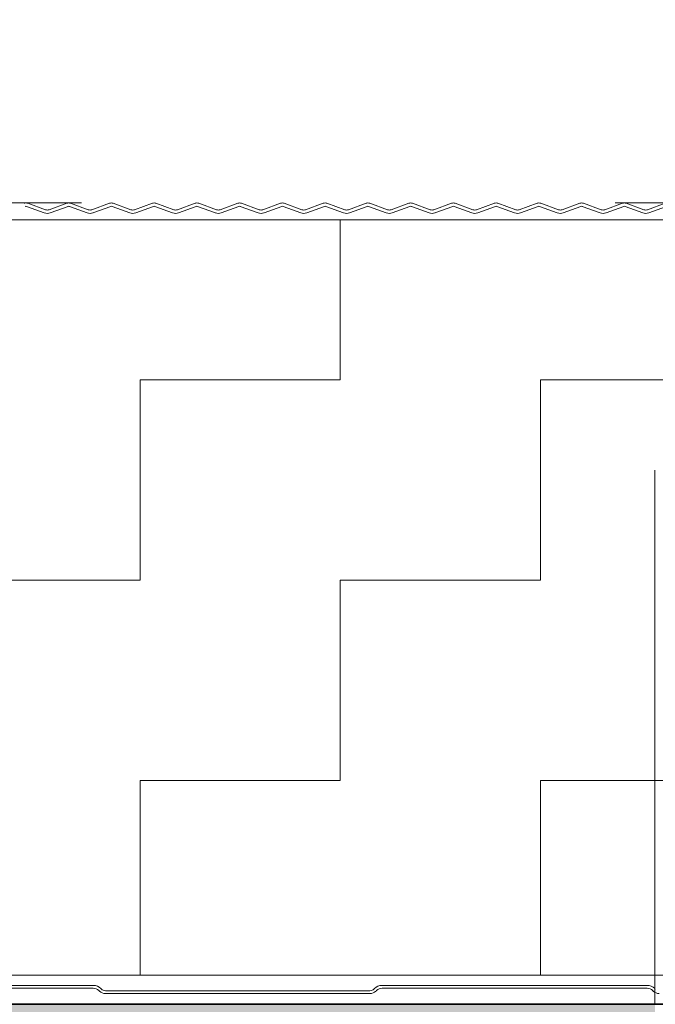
# Model space of a CAD drawing. Header units: metres. Extents: x 1314 to 1415, y -87 to -52.
# Tile 509 of 656: x 1401.577 to 1401.697, y -70.954 to -70.77. Entities that reach past the tile are written whole.
import ezdxf

# ---------------------------------------------------------------- set-up
doc = ezdxf.new("R2010")
doc.units = ezdxf.units.M
doc.header["$PDMODE"] = 65
for name, pattern in [('AUSGEZOGEN', [0]), ('PUNKT2_S9', [0.0015, 0, -0.0015]), ('STRICHPUNKT2_S5', [0.5, 0.35, -0.05, 0.05, -0.05])]:
    doc.linetypes.add(name, pattern=pattern)
doc.layers.add('XR$9$_42143', color=7, linetype='Continuous')
doc.layers.add('XR$9$_42154', color=7, linetype='Continuous')
for name, color, linetype, lineweight in [('XR$9$Achsen', 4, 'AUSGEZOGEN', 13), ('XR$9$Maßlinie 1_50', 7, 'AUSGEZOGEN', 25), ('XR$9$Muster', 4, 'AUSGEZOGEN', 13), ('XR$9$Möblierung', 4, 'AUSGEZOGEN', 13), ('XR$9$Wand Mauerwerk nt', 7, 'AUSGEZOGEN', 25), ('XR$9$Wand Mauerwerk tr_1', 42, 'AUSGEZOGEN', 18)]:
    doc.layers.add(name, color=color, linetype=linetype, lineweight=lineweight)
doc.styles.add('ARIAL', font='arial.ttf')
doc.dimstyles.new('DIMSTYLE_28', dxfattribs={"dimtxt": 0.04, "dimasz": 0.03, "dimexe": 0, "dimexo": 1e-06, "dimgap": 0.02, "dimtad": 2, "dimdec": 1, "dimlfac": 100, "dimrnd": 0.5, "dimzin": 4, "dimdsep": 46, "dimtxsty": 'ARIAL', "dimblk1": 'ALL_ML_KREIS', "dimblk2": 'ALL_ML_KREIS', "dimsah": 1, "dimcen": 0, "dimse1": 1, "dimse2": 1, "dimclrd": 7, "dimclre": 7, "dimclrt": 7, "dimadec": 0, "dimazin": 0, "dimtfac": 1, "dimtdec": 0, "dimtix": 1, "dimtmove": 2, "dimatfit": 3, "dimfxl": 0, "dimtzin": 0, "dimlwd": 0, "dimlwe": 25, "dimarcsym": 0})
doc.dimstyles.new('DIMSTYLE_29', dxfattribs={"dimtxt": 0.04, "dimasz": 0.03, "dimexe": 0, "dimexo": 1e-06, "dimgap": 0.02, "dimtad": 2, "dimdec": 1, "dimlfac": 100, "dimrnd": 0.5, "dimzin": 4, "dimdsep": 46, "dimtxsty": 'ARIAL', "dimblk1": 'ALL_ML_KREIS', "dimblk2": 'ALL_ML_KREIS', "dimsah": 1, "dimcen": 0, "dimse1": 1, "dimse2": 1, "dimclrd": 7, "dimclre": 7, "dimclrt": 7, "dimadec": 0, "dimazin": 0, "dimtfac": 1, "dimtdec": 0, "dimtix": 1, "dimtmove": 2, "dimatfit": 3, "dimfxl": 0, "dimtvp": 1.2, "dimtzin": 0, "dimlwd": 0, "dimlwe": 25, "dimarcsym": 0})
doc.dimstyles.new('DIMSTYLE_61', dxfattribs={"dimtxt": 0.04, "dimasz": 0.03, "dimexe": 0, "dimexo": 1e-06, "dimgap": 0.02, "dimtad": 2, "dimdec": 3, "dimrnd": 0.005, "dimzin": 4, "dimdsep": 46, "dimtxsty": 'ARIAL', "dimblk1": 'ALL_ML_KREIS', "dimblk2": 'ALL_ML_KREIS', "dimsah": 1, "dimcen": 0, "dimse1": 1, "dimse2": 1, "dimclrd": 7, "dimclre": 7, "dimclrt": 7, "dimadec": 0, "dimazin": 0, "dimtfac": 1, "dimtdec": 0, "dimtix": 1, "dimtmove": 2, "dimatfit": 3, "dimfxl": 0, "dimtzin": 0, "dimlwd": 0, "dimlwe": 25, "dimarcsym": 0})

# ---------------------------------------------------------------- blocks, each defined once
blk = doc.blocks.new('ALL_ML_KREIS')
at = {"color": 0, "linetype": 'ByBlock', "lineweight": -2}
for p, q in [((0, -0.5), (0, 0.5)), ((-1, 0), (0.5, 0))]:
    blk.add_line(p, q, dxfattribs=at)
blk.add_circle((0, 0), 0.15, dxfattribs=at)
blk = doc.blocks.new('*D639')
at = {"layer": 'DEFPOINTS', "color": 7, "linetype": 'AUSGEZOGEN', "lineweight": 25, "transparency": 33554687}
for p in [(1400.59747, -70.45012), (1400.59747, -70.82742), (1401.82146, -70.86224)]:
    blk.add_point(p, dxfattribs=at)
at = {"layer": 'XR$9$Maßlinie 1_50', "color": 7, "linetype": 'AUSGEZOGEN', "lineweight": -2, "transparency": 33554687}
blk.add_line((1400.59747, -70.45012), (1401.82146, -70.45012), dxfattribs=at)
at = {"layer": 'XR$9$Maßlinie 1_50', "color": 7, "linetype": 'AUSGEZOGEN', "lineweight": 25, "transparency": 33554687, "xscale": 0.03, "yscale": 0.03, "zscale": 0.03, "rotation": 180}
blk.add_blockref('ALL_ML_KREIS', (1400.59747, -70.45012), dxfattribs=at)
at = {"layer": 'XR$9$Maßlinie 1_50', "color": 7, "linetype": 'AUSGEZOGEN', "lineweight": 25, "transparency": 33554687, "xscale": 0.03, "yscale": 0.03, "zscale": 0.03}
blk.add_blockref('ALL_ML_KREIS', (1401.82146, -70.45012), dxfattribs=at)
at = {"layer": 'XR$9$Maßlinie 1_50', "color": 7, "linetype": 'AUSGEZOGEN', "lineweight": 25, "transparency": 33554687, "insert": (1401.21643, -70.42012), "char_height": 0.04, "width": 0.2, "attachment_point": 5, "style": 'ARIAL'}
blk.add_mtext('\\A1;{\\A1;{1.22\\H0.026400;\\S5^ ;}}', dxfattribs=at)
blk = doc.blocks.new('*D649')
at = {"layer": 'DEFPOINTS', "color": 7, "linetype": 'AUSGEZOGEN', "lineweight": 25, "transparency": 33554687}
for p in [(1400.75747, -70.6877), (1400.75747, -70.80752), (1401.69646, -70.95437)]:
    blk.add_point(p, dxfattribs=at)
at = {"layer": 'XR$9$Maßlinie 1_50', "color": 7, "linetype": 'AUSGEZOGEN', "lineweight": -2, "transparency": 33554687}
blk.add_line((1400.75747, -70.6877), (1401.69646, -70.6877), dxfattribs=at)
at = {"layer": 'XR$9$Maßlinie 1_50', "color": 7, "linetype": 'AUSGEZOGEN', "lineweight": 25, "transparency": 33554687, "xscale": 0.03, "yscale": 0.03, "zscale": 0.03, "rotation": 180}
blk.add_blockref('ALL_ML_KREIS', (1400.75747, -70.6877), dxfattribs=at)
at = {"layer": 'XR$9$Maßlinie 1_50', "color": 7, "linetype": 'AUSGEZOGEN', "lineweight": 25, "transparency": 33554687, "xscale": 0.03, "yscale": 0.03, "zscale": 0.03}
blk.add_blockref('ALL_ML_KREIS', (1401.69646, -70.6877), dxfattribs=at)
at = {"layer": 'XR$9$Maßlinie 1_50', "color": 7, "linetype": 'AUSGEZOGEN', "lineweight": 25, "transparency": 33554687, "insert": (1401.22524, -70.65701), "char_height": 0.04, "width": 0.16, "attachment_point": 5, "style": 'ARIAL'}
blk.add_mtext('\\A1;{\\A1;{94\\H0.026400;\\S^ ;}}', dxfattribs=at)
blk = doc.blocks.new('*D650')
at = {"layer": 'DEFPOINTS', "color": 7, "linetype": 'AUSGEZOGEN', "lineweight": 25, "transparency": 33554687}
for p in [(1401.69646, -70.6877), (1401.76895, -70.93273), (1401.69646, -70.95437)]:
    blk.add_point(p, dxfattribs=at)
at = {"layer": 'XR$9$Maßlinie 1_50', "color": 7, "linetype": 'AUSGEZOGEN', "lineweight": -2, "transparency": 33554687}
blk.add_line((1401.69646, -70.6877), (1401.76895, -70.6877), dxfattribs=at)
at = {"layer": 'XR$9$Maßlinie 1_50', "color": 7, "linetype": 'AUSGEZOGEN', "lineweight": 25, "transparency": 33554687, "xscale": 0.03, "yscale": 0.03, "zscale": 0.03, "rotation": 180}
blk.add_blockref('ALL_ML_KREIS', (1401.69646, -70.6877), dxfattribs=at)
at = {"layer": 'XR$9$Maßlinie 1_50', "color": 7, "linetype": 'AUSGEZOGEN', "lineweight": 25, "transparency": 33554687, "xscale": 0.03, "yscale": 0.03, "zscale": 0.03}
blk.add_blockref('ALL_ML_KREIS', (1401.76895, -70.6877), dxfattribs=at)
at = {"layer": 'XR$9$Maßlinie 1_50', "color": 7, "linetype": 'AUSGEZOGEN', "lineweight": 25, "transparency": 33554687, "insert": (1401.73243, -70.6577), "char_height": 0.04, "width": 0.12, "attachment_point": 5, "style": 'ARIAL'}
blk.add_mtext('\\A1;{\\A1;{7\\H0.026400;\\S^ ;}}', dxfattribs=at)

msp = doc.modelspace()

# ---------------------------------------------------------------- hatches: boundary and pattern name
at = {"layer": 'XR$9$Muster', "linetype": 'AUSGEZOGEN', "lineweight": 13, "transparency": 33554687}
h = msp.add_hatch(dxfattribs=at)
h.set_pattern_fill('MUSTER', color=4, scale=0.0375, angle=90, style=0, pattern_type=2)
h.set_pattern_definition([(90, (-0.075, 0.075), (-0.0375, 0.0375), [0.0375, -0.0375]), (180, (-0.075, 0.075), (-0.0375, -0.0375), [0.0375, -0.0375])])
h.paths.add_polyline_path([(1401.76895, -70.80752), (1400.75747, -70.80752), (1400.75747, -70.94893), (1401.76895, -70.94893)], flags=0)
at = {"layer": 'XR$9$Möblierung', "linetype": 'AUSGEZOGEN', "lineweight": 13, "transparency": 33554687}
msp.add_hatch(color=8, dxfattribs=at).paths.add_polyline_path([(1401.62233, -71.04994), (1401.62256, -71.05008), (1401.62256, -71.05036), (1401.67476, -71.05036), (1401.67476, -71.04912), (1401.67594, -71.0482), (1401.67697, -71.04712), (1401.67783, -71.04589), (1401.67896, -71.04362), (1401.67896, -71.03937), (1401.67915, -71.03813), (1401.67972, -71.03702), (1401.6806, -71.03613), (1401.68172, -71.03556), (1401.68296, -71.03537), (1401.69246, -71.03537), (1401.69369, -71.03556), (1401.69481, -71.03613), (1401.69569, -71.03702), (1401.69626, -71.03813), (1401.69646, -71.03937), (1401.69646, -70.95437), (1401.23696, -70.95437), (1401.23096, -70.95437), (1401.21296, -70.95437), (1401.20696, -70.95437), (1400.74747, -70.95437), (1400.74747, -71.08437), (1400.74766, -71.08313), (1400.74823, -71.08202), (1400.74912, -71.08113), (1400.75023, -71.08056), (1400.75147, -71.08037), (1400.76097, -71.08037), (1400.7622, -71.08056), (1400.76332, -71.08113), (1400.7642, -71.08202), (1400.76477, -71.08313), (1400.76497, -71.08437), (1400.76497, -71.08862), (1400.76609, -71.09089), (1400.76695, -71.09212), (1400.76798, -71.0932), (1400.76917, -71.09412), (1400.76917, -71.09537), (1400.82137, -71.09537), (1400.82137, -71.09508), (1400.82159, -71.09494), (1400.82347, -71.09137), (1400.82347, -71.09064), (1400.82537, -71.09064), (1400.82537, -71.1081), (1400.82347, -71.1081), (1400.82347, -71.10737), (1400.82159, -71.1038), (1400.82137, -71.10366), (1400.82137, -71.10337), (1400.76917, -71.10337), (1400.76917, -71.10462), (1400.76798, -71.10554), (1400.76695, -71.10662), (1400.76609, -71.10785), (1400.76497, -71.11012), (1400.76497, -71.11437), (1400.76477, -71.11561), (1400.7642, -71.11672), (1400.76332, -71.11761), (1400.7622, -71.11817), (1400.76097, -71.11837), (1400.75147, -71.11837), (1400.75023, -71.11817), (1400.74912, -71.11761), (1400.74823, -71.11672), (1400.74766, -71.11561), (1400.74747, -71.11437), (1400.74747, -71.19437), (1400.74766, -71.19313), (1400.74823, -71.19202), (1400.74912, -71.19113), (1400.75023, -71.19056), (1400.75147, -71.19037), (1400.76097, -71.19037), (1400.7622, -71.19056), (1400.76332, -71.19113), (1400.7642, -71.19202), (1400.76477, -71.19313), (1400.76497, -71.19437), (1400.76497, -71.19862), (1400.76609, -71.20089), (1400.76695, -71.20212), (1400.76798, -71.2032), (1400.76917, -71.20412), (1400.76917, -71.20537), (1400.82137, -71.20537), (1400.82137, -71.20508), (1400.82159, -71.20494), (1400.82347, -71.20137), (1400.82347, -71.20064), (1400.82537, -71.20064), (1400.82537, -71.2181), (1400.82347, -71.2181), (1400.82347, -71.21737), (1400.82159, -71.2138), (1400.82137, -71.21366), (1400.82137, -71.21337), (1400.76917, -71.21337), (1400.76917, -71.21462), (1400.76798, -71.21554), (1400.76695, -71.21662), (1400.76609, -71.21785), (1400.76497, -71.22012), (1400.76497, -71.22437), (1400.76477, -71.22561), (1400.7642, -71.22672), (1400.76332, -71.22761), (1400.7622, -71.22817), (1400.76097, -71.22837), (1400.75147, -71.22837), (1400.75023, -71.22817), (1400.74912, -71.22761), (1400.74823, -71.22672), (1400.74766, -71.22561), (1400.74747, -71.22437), (1400.74747, -71.35437), (1401.69646, -71.35437), (1401.69646, -71.28937), (1401.69626, -71.29061), (1401.69569, -71.29172), (1401.69481, -71.29261), (1401.69369, -71.29317), (1401.69246, -71.29337), (1401.68296, -71.29337), (1401.68172, -71.29317), (1401.6806, -71.29261), (1401.67972, -71.29172), (1401.67915, -71.29061), (1401.67896, -71.28937), (1401.67896, -71.28512), (1401.67783, -71.28285), (1401.67697, -71.28162), (1401.67594, -71.28054), (1401.67476, -71.27962), (1401.67476, -71.27837), (1401.62256, -71.27837), (1401.62256, -71.27866), (1401.62233, -71.2788), (1401.62046, -71.28237), (1401.62046, -71.2831), (1401.61856, -71.2831), (1401.61856, -71.26564), (1401.62046, -71.26564), (1401.62046, -71.26637), (1401.62233, -71.26994), (1401.62256, -71.27008), (1401.62256, -71.27037), (1401.67476, -71.27037), (1401.67476, -71.26912), (1401.67594, -71.2682), (1401.67697, -71.26712), (1401.67783, -71.26589), (1401.67896, -71.26362), (1401.67896, -71.25937), (1401.67915, -71.25813), (1401.67972, -71.25702), (1401.6806, -71.25613), (1401.68172, -71.25556), (1401.68296, -71.25537), (1401.69246, -71.25537), (1401.69369, -71.25556), (1401.69481, -71.25613), (1401.69569, -71.25702), (1401.69626, -71.25813), (1401.69646, -71.25937), (1401.69646, -71.06937), (1401.69626, -71.07061), (1401.69569, -71.07172), (1401.69481, -71.07261), (1401.69369, -71.07317), (1401.69246, -71.07337), (1401.68296, -71.07337), (1401.68172, -71.07317), (1401.6806, -71.07261), (1401.67972, -71.07172), (1401.67915, -71.07061), (1401.67896, -71.06937), (1401.67896, -71.06512), (1401.67783, -71.06285), (1401.67697, -71.06162), (1401.67594, -71.06054), (1401.67476, -71.05962), (1401.67476, -71.05837), (1401.62256, -71.05837), (1401.62256, -71.05866), (1401.62233, -71.0588), (1401.62046, -71.06237), (1401.62046, -71.0631), (1401.61856, -71.0631), (1401.61856, -71.04564), (1401.62046, -71.04564), (1401.62046, -71.04637)])

# ---------------------------------------------------------------- linework, layer by layer
at = {"layer": 'XR$9$_42143', "color": 30, "linetype": 'AUSGEZOGEN', "lineweight": 13, "transparency": 33554687}
for p, q in [((1401.57876, -70.80502), (1401.58208, -70.80623)), ((1401.5823, -70.80564), (1401.57897, -70.80443)), ((1401.5863, -70.80443), (1401.58298, -70.80564)), ((1401.58319, -70.80623), (1401.58652, -70.80502)), ((1401.58677, -70.80502), (1401.59009, -70.80623)), ((1401.5903, -70.80564), (1401.58698, -70.80443)), ((1401.59431, -70.80443), (1401.59099, -70.80564)), ((1401.5912, -70.80623), (1401.59452, -70.80502)), ((1401.59478, -70.80502), (1401.5981, -70.80623)), ((1401.59831, -70.80564), (1401.59499, -70.80443)), ((1401.60232, -70.80443), (1401.599, -70.80564)), ((1401.59921, -70.80623), (1401.60253, -70.80502)), ((1401.60279, -70.80502), (1401.60611, -70.80623)), ((1401.60632, -70.80564), (1401.603, -70.80443)), ((1401.61033, -70.80443), (1401.60701, -70.80564)), ((1401.60722, -70.80623), (1401.61054, -70.80502)), ((1401.61079, -70.80502), (1401.61412, -70.80623)), ((1401.61433, -70.80564), (1401.61101, -70.80443)), ((1401.61833, -70.80443), (1401.61501, -70.80564)), ((1401.61523, -70.80623), (1401.61855, -70.80502)), ((1401.6188, -70.80502), (1401.62212, -70.80623)), ((1401.62234, -70.80564), (1401.61902, -70.80443)), ((1401.62634, -70.80443), (1401.62302, -70.80564)), ((1401.62324, -70.80623), (1401.62656, -70.80502)), ((1401.62681, -70.80502), (1401.63013, -70.80623)), ((1401.63035, -70.80564), (1401.62703, -70.80443)), ((1401.63435, -70.80443), (1401.63103, -70.80564)), ((1401.63125, -70.80623), (1401.63457, -70.80502)), ((1401.63482, -70.80502), (1401.63814, -70.80623)), ((1401.63836, -70.80564), (1401.63504, -70.80443)), ((1401.64236, -70.80443), (1401.63904, -70.80564)), ((1401.63925, -70.80623), (1401.64258, -70.80502)), ((1401.64283, -70.80502), (1401.64615, -70.80623)), ((1401.64636, -70.80564), (1401.64304, -70.80443)), ((1401.65037, -70.80443), (1401.64705, -70.80564)), ((1401.64726, -70.80623), (1401.65058, -70.80502)), ((1401.65084, -70.80502), (1401.65416, -70.80623)), ((1401.65437, -70.80564), (1401.65105, -70.80443)), ((1401.65838, -70.80443), (1401.65506, -70.80564)), ((1401.65527, -70.80623), (1401.65859, -70.80502)), ((1401.65885, -70.80502), (1401.66217, -70.80623)), ((1401.66238, -70.80564), (1401.65906, -70.80443)), ((1401.66639, -70.80443), (1401.66307, -70.80564)), ((1401.66328, -70.80623), (1401.6666, -70.80502)), ((1401.66685, -70.80502), (1401.67018, -70.80623)), ((1401.67039, -70.80564), (1401.66707, -70.80443)), ((1401.6744, -70.80443), (1401.67107, -70.80564)), ((1401.67129, -70.80623), (1401.67461, -70.80502)), ((1401.67486, -70.80502), (1401.67818, -70.80623)), ((1401.6784, -70.80564), (1401.67508, -70.80443)), ((1401.6824, -70.80443), (1401.67908, -70.80564)), ((1401.6793, -70.80623), (1401.68262, -70.80502)), ((1401.68287, -70.80502), (1401.68619, -70.80623)), ((1401.68641, -70.80564), (1401.68309, -70.80443)), ((1401.69041, -70.80443), (1401.68709, -70.80564)), ((1401.68731, -70.80623), (1401.69063, -70.80502)), ((1401.69088, -70.80502), (1401.6942, -70.80623)), ((1401.69442, -70.80564), (1401.6911, -70.80443)), ((1401.69842, -70.80443), (1401.6951, -70.80564)), ((1401.69532, -70.80623), (1401.69864, -70.80502)), ((1401.59126, -70.95082), (1401.54158, -70.95082)), ((1401.69503, -70.95082), (1401.64535, -70.95082)), ((1401.54158, -70.95137), (1401.59126, -70.95137)), ((1401.59229, -70.95179), (1401.5924, -70.9519)), ((1401.59279, -70.95151), (1401.59268, -70.9514)), ((1401.64308, -70.95182), (1401.59353, -70.95182)), ((1401.59353, -70.95237), (1401.64308, -70.95237)), ((1401.64393, -70.9514), (1401.64383, -70.95151)), ((1401.64422, -70.9519), (1401.64432, -70.95179)), ((1401.64535, -70.95137), (1401.69503, -70.95137)), ((1401.69605, -70.95179), (1401.69616, -70.9519)), ((1401.69655, -70.95151), (1401.69644, -70.9514))]:
    msp.add_line(p, q, dxfattribs=at)
for centre, radius, start, end in [((1401.57863, -70.80537), 0.001, 70.0189, 109.9791), ((1401.57863, -70.80537), 0.00037, 70.0189, 109.9791), ((1401.58664, -70.80537), 0.001, 70.0189, 109.9791), ((1401.58664, -70.80537), 0.00037, 70.0189, 109.9791), ((1401.59465, -70.80537), 0.001, 70.0189, 109.9791), ((1401.59465, -70.80537), 0.001, 70.0189, 109.9791), ((1401.59465, -70.80537), 0.00037, 70.0189, 109.9791), ((1401.59465, -70.80537), 0.00037, 70.0189, 109.9791), ((1401.60266, -70.80537), 0.001, 70.0189, 109.9791), ((1401.60266, -70.80537), 0.00037, 70.0189, 109.9791), ((1401.61067, -70.80537), 0.001, 70.0189, 109.9791), ((1401.61067, -70.80537), 0.001, 70.0189, 109.9791), ((1401.61067, -70.80537), 0.00037, 70.0189, 109.9791), ((1401.61067, -70.80537), 0.00037, 70.0189, 109.9791), ((1401.61868, -70.80537), 0.001, 70.0189, 109.9791), ((1401.61868, -70.80537), 0.00037, 70.0189, 109.9791), ((1401.62669, -70.80537), 0.001, 70.0189, 109.9791), ((1401.62669, -70.80537), 0.001, 70.0189, 109.9791), ((1401.62669, -70.80537), 0.00037, 70.0189, 109.9791), ((1401.62669, -70.80537), 0.00037, 70.0189, 109.9791), ((1401.63469, -70.80537), 0.001, 70.0189, 109.9791), ((1401.63469, -70.80537), 0.00037, 70.0189, 109.9791), ((1401.6427, -70.80537), 0.001, 70.0189, 109.9791), ((1401.6427, -70.80537), 0.001, 70.0189, 109.9791), ((1401.6427, -70.80537), 0.00037, 70.0189, 109.9791), ((1401.6427, -70.80537), 0.00037, 70.0189, 109.9791), ((1401.65071, -70.80537), 0.001, 70.0189, 109.9791), ((1401.65071, -70.80537), 0.00037, 70.0189, 109.9791), ((1401.65872, -70.80537), 0.001, 70.0189, 109.9791), ((1401.65872, -70.80537), 0.001, 70.0189, 109.9791), ((1401.65872, -70.80537), 0.00037, 70.0189, 109.9791), ((1401.65872, -70.80537), 0.00037, 70.0189, 109.9791), ((1401.66673, -70.80537), 0.001, 70.0189, 109.9791), ((1401.66673, -70.80537), 0.00037, 70.0189, 109.9791), ((1401.67474, -70.80537), 0.001, 70.0189, 109.9791), ((1401.67474, -70.80537), 0.001, 70.0189, 109.9791), ((1401.67474, -70.80537), 0.00037, 70.0189, 109.9791), ((1401.67474, -70.80537), 0.00037, 70.0189, 109.9791), ((1401.68275, -70.80537), 0.001, 70.0189, 109.9791), ((1401.68275, -70.80537), 0.00037, 70.0189, 109.9791), ((1401.69075, -70.80537), 0.001, 70.0189, 109.9791), ((1401.69075, -70.80537), 0.001, 70.0189, 109.9791), ((1401.69075, -70.80537), 0.00037, 70.0189, 109.9791), ((1401.69075, -70.80537), 0.00037, 70.0189, 109.9791), ((1401.58264, -70.8047), 0.00163, 250.0189, 289.9791), ((1401.58264, -70.8047), 0.001, 250.0189, 289.9791), ((1401.59065, -70.8047), 0.00163, 250.0189, 289.9791), ((1401.59065, -70.8047), 0.001, 250.0189, 289.9791), ((1401.59865, -70.8047), 0.00163, 250.0189, 289.9791), ((1401.59865, -70.8047), 0.001, 250.0189, 289.9791), ((1401.60666, -70.8047), 0.00163, 250.0189, 289.9791), ((1401.60666, -70.8047), 0.001, 250.0189, 289.9791), ((1401.61467, -70.8047), 0.00163, 250.0189, 289.9791), ((1401.61467, -70.8047), 0.001, 250.0189, 289.9791), ((1401.62268, -70.8047), 0.00163, 250.0189, 289.9791), ((1401.62268, -70.8047), 0.001, 250.0189, 289.9791), ((1401.63069, -70.8047), 0.00163, 250.0189, 289.9791), ((1401.63069, -70.8047), 0.001, 250.0189, 289.9791), ((1401.6387, -70.8047), 0.00163, 250.0189, 289.9791), ((1401.6387, -70.8047), 0.001, 250.0189, 289.9791), ((1401.64671, -70.8047), 0.00163, 250.0189, 289.9791), ((1401.64671, -70.8047), 0.001, 250.0189, 289.9791), ((1401.65472, -70.8047), 0.00163, 250.0189, 289.9791), ((1401.65472, -70.8047), 0.001, 250.0189, 289.9791), ((1401.66272, -70.8047), 0.00163, 250.0189, 289.9791), ((1401.66272, -70.8047), 0.001, 250.0189, 289.9791), ((1401.67073, -70.8047), 0.00163, 250.0189, 289.9791), ((1401.67073, -70.8047), 0.001, 250.0189, 289.9791), ((1401.67874, -70.8047), 0.00163, 250.0189, 289.9791), ((1401.67874, -70.8047), 0.001, 250.0189, 289.9791), ((1401.68675, -70.8047), 0.00163, 250.0189, 289.9791), ((1401.68675, -70.8047), 0.001, 250.0189, 289.9791), ((1401.69476, -70.8047), 0.00163, 250.0189, 289.9791), ((1401.69476, -70.8047), 0.001, 250.0189, 289.9791), ((1401.59126, -70.95282), 0.002, 45, 90), ((1401.64535, -70.95282), 0.002, 90, 135), ((1401.69503, -70.95282), 0.002, 45, 90), ((1401.59126, -70.95282), 0.00145, 45, 90), ((1401.59353, -70.95077), 0.0016, 225, 270), ((1401.59353, -70.95077), 0.00105, 225, 270), ((1401.64308, -70.95077), 0.00105, 270, 315), ((1401.64308, -70.95077), 0.0016, 270, 315), ((1401.64535, -70.95282), 0.00145, 90, 135), ((1401.69503, -70.95282), 0.00145, 45, 90), ((1401.69729, -70.95077), 0.0016, 225, 270)]:
    msp.add_arc(centre, radius, start, end, dxfattribs=at)
at = {"layer": 'XR$9$_42154', "color": 51, "linetype": 'AUSGEZOGEN', "lineweight": 13, "transparency": 33554687}
for p, q in [((1401.58208, -70.80623), (1401.57876, -70.80502)), ((1401.58652, -70.80502), (1401.58319, -70.80623)), ((1401.59009, -70.80623), (1401.58677, -70.80502)), ((1401.59452, -70.80502), (1401.5912, -70.80623)), ((1401.5981, -70.80623), (1401.59478, -70.80502)), ((1401.60253, -70.80502), (1401.59921, -70.80623)), ((1401.60611, -70.80623), (1401.60279, -70.80502)), ((1401.61054, -70.80502), (1401.60722, -70.80623)), ((1401.61412, -70.80623), (1401.61079, -70.80502)), ((1401.61855, -70.80502), (1401.61523, -70.80623)), ((1401.62212, -70.80623), (1401.6188, -70.80502)), ((1401.62656, -70.80502), (1401.62324, -70.80623)), ((1401.63013, -70.80623), (1401.62681, -70.80502)), ((1401.63457, -70.80502), (1401.63125, -70.80623)), ((1401.63814, -70.80623), (1401.63482, -70.80502)), ((1401.64258, -70.80502), (1401.63925, -70.80623)), ((1401.64615, -70.80623), (1401.64283, -70.80502)), ((1401.65058, -70.80502), (1401.64726, -70.80623)), ((1401.65416, -70.80623), (1401.65084, -70.80502)), ((1401.65859, -70.80502), (1401.65527, -70.80623)), ((1401.66217, -70.80623), (1401.65885, -70.80502)), ((1401.6666, -70.80502), (1401.66328, -70.80623)), ((1401.67018, -70.80623), (1401.66685, -70.80502)), ((1401.67461, -70.80502), (1401.67129, -70.80623)), ((1401.67818, -70.80623), (1401.67486, -70.80502)), ((1401.68262, -70.80502), (1401.6793, -70.80623)), ((1401.68619, -70.80623), (1401.68287, -70.80502)), ((1401.69063, -70.80502), (1401.68731, -70.80623)), ((1401.6942, -70.80623), (1401.69088, -70.80502)), ((1401.69864, -70.80502), (1401.69532, -70.80623)), ((1401.54158, -70.95082), (1401.59126, -70.95082)), ((1401.64535, -70.95082), (1401.69503, -70.95082)), ((1401.59268, -70.9514), (1401.59279, -70.95151)), ((1401.59353, -70.95182), (1401.64308, -70.95182)), ((1401.64383, -70.95151), (1401.64393, -70.9514)), ((1401.69644, -70.9514), (1401.69655, -70.95151))]:
    msp.add_line(p, q, dxfattribs=at)
for centre, radius, start, end in [((1401.57863, -70.80537), 0.00037, 70.0189, 109.9791), ((1401.58664, -70.80537), 0.00037, 70.0189, 109.9791), ((1401.59465, -70.80537), 0.00037, 70.0189, 109.9791), ((1401.59465, -70.80537), 0.00037, 70.0189, 109.9791), ((1401.60266, -70.80537), 0.00037, 70.0189, 109.9791), ((1401.61067, -70.80537), 0.00037, 70.0189, 109.9791), ((1401.61067, -70.80537), 0.00037, 70.0189, 109.9791), ((1401.61868, -70.80537), 0.00037, 70.0189, 109.9791), ((1401.62669, -70.80537), 0.00037, 70.0189, 109.9791), ((1401.62669, -70.80537), 0.00037, 70.0189, 109.9791), ((1401.63469, -70.80537), 0.00037, 70.0189, 109.9791), ((1401.6427, -70.80537), 0.00037, 70.0189, 109.9791), ((1401.6427, -70.80537), 0.00037, 70.0189, 109.9791), ((1401.65071, -70.80537), 0.00037, 70.0189, 109.9791), ((1401.65872, -70.80537), 0.00037, 70.0189, 109.9791), ((1401.65872, -70.80537), 0.00037, 70.0189, 109.9791), ((1401.66673, -70.80537), 0.00037, 70.0189, 109.9791), ((1401.67474, -70.80537), 0.00037, 70.0189, 109.9791), ((1401.67474, -70.80537), 0.00037, 70.0189, 109.9791), ((1401.68275, -70.80537), 0.00037, 70.0189, 109.9791), ((1401.69075, -70.80537), 0.00037, 70.0189, 109.9791), ((1401.69075, -70.80537), 0.00037, 70.0189, 109.9791), ((1401.58264, -70.8047), 0.00163, 250.0189, 289.9791), ((1401.59065, -70.8047), 0.00163, 250.0189, 289.9791), ((1401.59865, -70.8047), 0.00163, 250.0189, 289.9791), ((1401.60666, -70.8047), 0.00163, 250.0189, 289.9791), ((1401.61467, -70.8047), 0.00163, 250.0189, 289.9791), ((1401.62268, -70.8047), 0.00163, 250.0189, 289.9791), ((1401.63069, -70.8047), 0.00163, 250.0189, 289.9791), ((1401.6387, -70.8047), 0.00163, 250.0189, 289.9791), ((1401.64671, -70.8047), 0.00163, 250.0189, 289.9791), ((1401.65472, -70.8047), 0.00163, 250.0189, 289.9791), ((1401.66272, -70.8047), 0.00163, 250.0189, 289.9791), ((1401.67073, -70.8047), 0.00163, 250.0189, 289.9791), ((1401.67874, -70.8047), 0.00163, 250.0189, 289.9791), ((1401.68675, -70.8047), 0.00163, 250.0189, 289.9791), ((1401.69476, -70.8047), 0.00163, 250.0189, 289.9791), ((1401.59126, -70.95282), 0.002, 45, 90), ((1401.64535, -70.95282), 0.002, 90, 135), ((1401.69503, -70.95282), 0.002, 45, 90), ((1401.59353, -70.95077), 0.00105, 225, 270), ((1401.64308, -70.95077), 0.00105, 270, 315)]:
    msp.add_arc(centre, radius, start, end, dxfattribs=at)
at = {"layer": 'XR$9$Achsen', "color": 4, "linetype": 'STRICHPUNKT2_S5', "lineweight": 35, "transparency": 33554687}
msp.add_line((1400.24931, -70.95437), (1404.67296, -70.95437), dxfattribs=at)
at = {"layer": 'XR$9$Wand Mauerwerk nt', "color": 7, "linetype": 'AUSGEZOGEN', "lineweight": 13, "transparency": 33554687}
for p, q in [((1401.82146, -70.80752), (1400.74747, -70.80752)), ((1401.82146, -70.94893), (1400.74747, -70.94893))]:
    msp.add_line(p, q, dxfattribs=at)
at = {"layer": 'XR$9$Wand Mauerwerk tr_1', "color": 52, "linetype": 'PUNKT2_S9', "lineweight": 13, "transparency": 33554687}
for p, q in [((1401.69646, -70.95437), (1401.69646, -70.62837)), ((1400.28904, -70.80437), (1402.12316, -70.80437))]:
    msp.add_line(p, q, dxfattribs=at)

# ---------------------------------------------------------------- dimensions: what is measured, and where the dimension line sits
at = {"layer": 'XR$9$Maßlinie 1_50', "color": 7, "linetype": 'AUSGEZOGEN', "lineweight": 25, "transparency": 33554687}
for base, p1, p2, dimstyle, picture, middle in [((1401.82146, -70.45012), (1400.59747, -70.82741), (1401.82146, -70.86224), 'DIMSTYLE_61', '*D639', (1401.21643, -70.42012)), ((1401.69646, -70.6877), (1400.75747, -70.80752), (1401.69646, -70.95437), 'DIMSTYLE_28', '*D649', (1401.22524, -70.65701)), ((1401.76895, -70.6877), (1401.69646, -70.95437), (1401.76895, -70.93273), 'DIMSTYLE_29', '*D650', (1401.73243, -70.6577))]:
    dim = msp.add_linear_dim(base=base, p1=p1, p2=p2, dimstyle=dimstyle, override={"dimpost": '<>', "dimclrd": 7, "dimclre": 7, "dimclrt": 7, "dimlwd": 0, "dimlwe": 25}, dxfattribs=at)
    dim.commit()
    dim.dimension.update_dxf_attribs({"geometry": picture, "text_midpoint": middle, "dimtype": 160})

doc.saveas('drawing.dxf')
